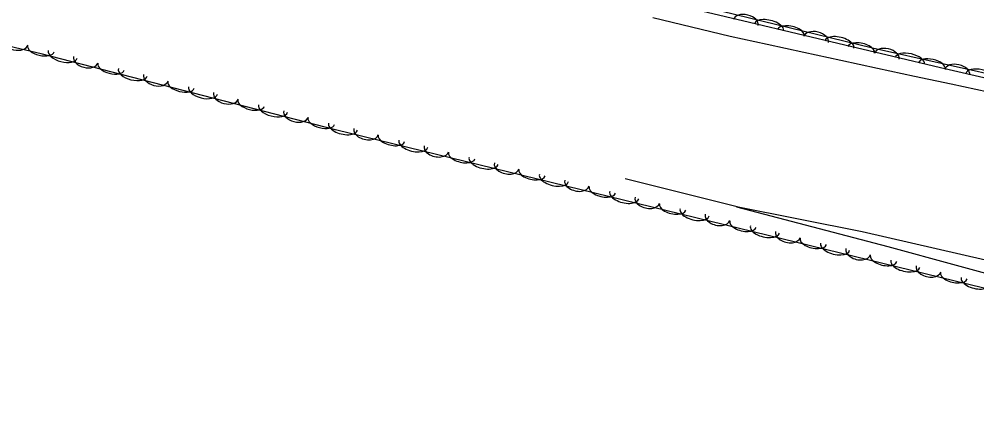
# Model space of a CAD drawing. Extents: x 1441650 to 1491889, y 345904 to 358319.
# Drawn here: x 1463333.7 to 1463709.9, y 350080.6 to 350234.6 of the extents above; entities that cross this region are included whole.
import ezdxf

# ---------------------------------------------------------------- set-up
doc = ezdxf.new("R2010")
doc.units = 0
for name, color, linetype in [('S_DITCHLINE', 7, 'Continuous'), ('S_STREAM', 7, 'Continuous'), ('S_TREE', 7, 'Continuous')]:
    doc.layers.add(name, color=color, linetype=linetype)

msp = doc.modelspace()

# ---------------------------------------------------------------- linework, layer by layer
at = {"layer": 'S_DITCHLINE'}
msp.add_lwpolyline([(1463582.56, 350235.21), (1463597.76, 350231.58), (1463612.97, 350227.95), (1463627.45, 350224.81), (1463641.93, 350221.68), (1463656.41, 350218.54), (1463670.89, 350215.41), (1463685.37, 350212.27), (1463699.85, 350209.14), (1463714.33, 350206)], dxfattribs=at)
at = {"layer": 'S_STREAM'}
for points in [[(1463615.73, 350160.89), (1463571.7, 350171.91)], [(1463841.27, 350107.81), (1463770.11, 350123.8), (1463713.3, 350139.91), (1463664.84, 350151.05), (1463615.44, 350160.88), (1463674.85, 350145.26), (1463728.61, 350130.54), (1463784.31, 350116.79), (1463845.28, 350103.65)]]:
    msp.add_lwpolyline(points, dxfattribs=at)
at = {"layer": 'S_TREE'}
for points in [[(1462868.5, 350414.38), (1463017.86, 350381.68), (1463117.49, 350357.12), (1463215.02, 350334.49), (1463345.66, 350304.01), (1463411.53, 350286.3), (1463460.91, 350270.11), (1463524.69, 350256.47), (1463598.6, 350240.48), (1463668.91, 350223.41), (1463753.36, 350204.42), (1463824.47, 350183.55), (1463894.69, 350168.53)], [(1463916.44, 350080.65), (1463735.16, 350123.42), (1463457.97, 350191.09), (1463342.31, 350220.99), (1463252.16, 350242.23), (1463125.88, 350271.53), (1463053.95, 350289.38), (1462923.96, 350321.3), (1462825.91, 350344.85), (1462788.45, 350354.32)], [(1463320.3, 350304.6), (1463339.07, 350300.15), (1463357.83, 350295.7), (1463376.6, 350291.26), (1463395.36, 350286.81), (1463414.13, 350282.37), (1463432.9, 350277.92), (1463451.66, 350273.48), (1463470.43, 350269.03), (1463489.19, 350264.58), (1463507.96, 350260.14), (1463526.72, 350255.69), (1463545.49, 350251.25), (1463564.25, 350246.8), (1463583.02, 350242.36), (1463601.78, 350237.91), (1463620.55, 350233.47), (1463639.31, 350229.02), (1463658.08, 350224.57), (1463676.85, 350220.13), (1463695.61, 350215.68), (1463714.38, 350211.24)], [(1463320.3, 350304.6), (1463339.07, 350300.15), (1463357.83, 350295.7), (1463376.6, 350291.26), (1463395.36, 350286.81), (1463414.13, 350282.37), (1463432.9, 350277.92), (1463451.66, 350273.48), (1463470.43, 350269.03), (1463489.19, 350264.58), (1463507.96, 350260.14), (1463526.72, 350255.69), (1463545.49, 350251.25), (1463564.25, 350246.8), (1463583.02, 350242.36), (1463601.78, 350237.91), (1463620.55, 350233.47), (1463639.31, 350229.02), (1463658.08, 350224.57), (1463676.85, 350220.13), (1463695.61, 350215.68), (1463714.38, 350211.24)]]:
    msp.add_lwpolyline(points, dxfattribs=at)
for centre, major_axis, ratio, start_param, end_param in [((1463619.16, 350233.34), (-4.82, 1.17), 0.602301, 3.141538, 6.28313), ((1463628.21, 350231.37), (-5.7, 1.39), 0.48345, 3.141556, 6.283149), ((1463636.83, 350229.28), (-5.2, 1.26), 0.475206, 3.141557, 6.28315), ((1463646.78, 350226.63), (-4.82, 1.17), 0.602301, 3.141538, 6.28313), ((1463655.84, 350224.66), (-5.7, 1.39), 0.48345, 3.141556, 6.283149), ((1463332.22, 350225.63), (4.82, -1.14), 0.632051, 3.141593, 6.283185), ((1463342.19, 350223.03), (5.2, -1.23), 0.498679, 3.141593, 6.283185), ((1463664.45, 350222.57), (-5.2, 1.26), 0.475206, 3.141557, 6.28315), ((1463350.82, 350220.81), (5.68, -1.47), 0.507347, 3.141593, 6.283185), ((1463674.47, 350220.01), (-4.83, 1.09), 0.602317, 3.141593, 6.283185), ((1463683.55, 350218.2), (-5.73, 1.29), 0.483463, 3.141593, 6.283185), ((1463359.84, 350218.73), (4.8, -1.24), 0.632073, 3.141593, 6.283185), ((1463369.76, 350215.92), (5.18, -1.34), 0.498696, 3.141593, 6.283185), ((1463692.2, 350216.26), (-5.22, 1.17), 0.475219, 3.141593, 6.283185), ((1463702.2, 350213.77), (-4.83, 1.09), 0.602317, 3.141593, 6.283185), ((1463378.34, 350213.7), (5.68, -1.47), 0.507347, 3.141593, 6.283185), ((1463387.37, 350211.61), (4.8, -1.24), 0.632073, 3.141593, 6.283185), ((1463711.29, 350211.97), (-5.73, 1.29), 0.483463, 3.141593, 6.283185), ((1463397.28, 350208.8), (5.18, -1.34), 0.498696, 3.141593, 6.283185), ((1463405.87, 350206.58), (5.68, -1.47), 0.507347, 3.141593, 6.283185), ((1463414.89, 350204.5), (4.8, -1.24), 0.632073, 3.141593, 6.283185), ((1463424.8, 350201.69), (5.18, -1.34), 0.498696, 3.141593, 6.283185), ((1463433.39, 350199.47), (5.68, -1.47), 0.507347, 3.141593, 6.283185), ((1463442.41, 350197.38), (4.8, -1.24), 0.632073, 3.141593, 6.283185), ((1463452.33, 350194.57), (5.18, -1.34), 0.498696, 3.141593, 6.283185), ((1463460.9, 350192.39), (5.7, -1.39), 0.507344, 3.139519, 6.281112), ((1463469.95, 350190.43), (4.82, -1.17), 0.632067, 3.138398, 6.279991), ((1463479.9, 350187.75), (5.19, -1.26), 0.498692, 3.139578, 6.281171), ((1463488.52, 350185.65), (5.7, -1.39), 0.507344, 3.139519, 6.281112), ((1463497.57, 350183.68), (4.82, -1.17), 0.632067, 3.138398, 6.279991), ((1463507.52, 350181.01), (5.19, -1.26), 0.498692, 3.139578, 6.281171), ((1463516.13, 350178.9), (5.7, -1.39), 0.507344, 3.139519, 6.281112), ((1463525.18, 350176.94), (4.82, -1.17), 0.632067, 3.138398, 6.279991), ((1463535.13, 350174.27), (5.19, -1.26), 0.498692, 3.139578, 6.281171), ((1463543.75, 350172.16), (5.7, -1.39), 0.507344, 3.139519, 6.281112), ((1463552.8, 350170.2), (4.82, -1.17), 0.632067, 3.138398, 6.279991), ((1463562.75, 350167.52), (5.19, -1.26), 0.498692, 3.139578, 6.281171), ((1463571.36, 350165.42), (5.7, -1.39), 0.507344, 3.139519, 6.281112), ((1463580.42, 350163.46), (4.82, -1.17), 0.632067, 3.138398, 6.279991), ((1463590.37, 350160.78), (5.19, -1.26), 0.498692, 3.139578, 6.281171), ((1463598.98, 350158.68), (5.7, -1.39), 0.507344, 3.139519, 6.281112), ((1463608.03, 350156.72), (4.82, -1.17), 0.632067, 3.138398, 6.279991), ((1463617.98, 350154.04), (5.19, -1.26), 0.498692, 3.139578, 6.281171), ((1463626.6, 350151.94), (5.7, -1.39), 0.507344, 3.139519, 6.281112), ((1463635.65, 350149.97), (4.82, -1.17), 0.632067, 3.138398, 6.279991), ((1463645.6, 350147.3), (5.19, -1.26), 0.498692, 3.139578, 6.281171), ((1463654.21, 350145.19), (5.7, -1.39), 0.507344, 3.139519, 6.281112), ((1463663.26, 350143.23), (4.82, -1.17), 0.632067, 3.138398, 6.279991), ((1463673.21, 350140.56), (5.19, -1.26), 0.498692, 3.139578, 6.281171), ((1463681.83, 350138.45), (5.7, -1.39), 0.507344, 3.139519, 6.281112), ((1463690.88, 350136.49), (4.82, -1.17), 0.632067, 3.138398, 6.279991), ((1463700.83, 350133.81), (5.19, -1.26), 0.498692, 3.139578, 6.281171), ((1463709.44, 350131.71), (5.7, -1.39), 0.507344, 3.139519, 6.281112)]:
    msp.add_ellipse(centre, major_axis=major_axis, ratio=ratio, start_param=start_param, end_param=end_param, dxfattribs=at)

doc.saveas('drawing.dxf')
